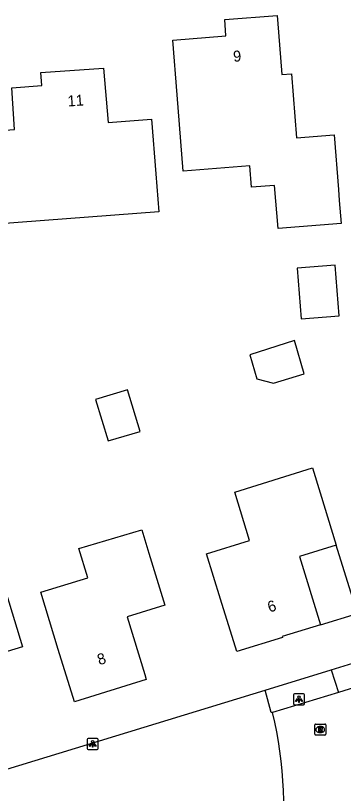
# Model space of a CAD drawing. Extents: x 157321 to 158827, y 386650 to 388532.
# Drawn here: x 158106.1 to 158136, y 387526.1 to 387597 of the extents above; entities that cross this region are included whole.
import ezdxf

# ---------------------------------------------------------------- set-up
doc = ezdxf.new("R2010")
doc.units = 0
for name, color, linetype in [('IMGEO_Groenvoorziening', 7, 'Continuous'), ('IMGEO_Lichtpunt', 7, 'Continuous'), ('IMGEO_Pand', 7, 'Continuous'), ('IMGEO_Pand_nummerreeks', 7, 'Continuous'), ('IMGEO_Pand_overbouw', 7, 'Continuous'), ('IMGEO_Rijbaan_lokaal_gesloten', 7, 'Continuous'), ('IMGEO_Rijbaan_lokaal_open', 7, 'Continuous'), ('IMGEO_Rioolput', 7, 'Continuous'), ('IMGEO_Voetpad_open', 7, 'Continuous')]:
    doc.layers.add(name, color=color, linetype=linetype)

msp = doc.modelspace()

# ---------------------------------------------------------------- linework, layer by layer
at = {"layer": 'IMGEO_Groenvoorziening'}
msp.add_lwpolyline([(158128.861, 387535.488), (158134.882, 387537.342)], dxfattribs=at)
at = {"layer": 'IMGEO_Lichtpunt'}
for p, q in [((158131.454, 387535.073), (158131.454, 387534.266)), ((158131.454, 387535.073), (158131.454, 387534.266)), ((158132.356, 387535.168), (158131.548, 387535.168)), ((158132.356, 387535.168), (158131.548, 387535.168)), ((158132.45, 387534.266), (158132.45, 387535.073)), ((158132.45, 387534.266), (158132.45, 387535.073)), ((158131.548, 387534.172), (158132.356, 387534.172)), ((158131.548, 387534.172), (158132.356, 387534.172)), ((158113.555, 387531.091), (158112.747, 387531.091)), ((158113.555, 387531.091), (158112.747, 387531.091)), ((158112.653, 387530.996), (158112.653, 387530.189)), ((158112.653, 387530.996), (158112.653, 387530.189)), ((158113.649, 387530.189), (158113.649, 387530.996)), ((158113.649, 387530.189), (158113.649, 387530.996)), ((158112.747, 387530.095), (158113.555, 387530.095)), ((158112.747, 387530.095), (158113.555, 387530.095))]:
    msp.add_line(p, q, dxfattribs=at)
for points in [[(158131.828, 387534.737), (158131.867, 387534.709), (158131.679, 387534.447), (158131.641, 387534.474), (158131.828, 387534.737)], [(158131.93, 387534.689), (158131.977, 387534.689), (158131.977, 387534.367), (158131.93, 387534.367), (158131.93, 387534.689)], [(158132.04, 387534.709), (158132.078, 387534.736), (158132.265, 387534.474), (158132.226, 387534.446), (158132.04, 387534.709)], [(158113.027, 387530.66), (158113.066, 387530.632), (158112.878, 387530.37), (158112.84, 387530.397), (158113.027, 387530.66)], [(158113.129, 387530.612), (158113.176, 387530.612), (158113.176, 387530.29), (158113.129, 387530.29), (158113.129, 387530.612)], [(158113.239, 387530.632), (158113.277, 387530.659), (158113.464, 387530.397), (158113.425, 387530.369), (158113.239, 387530.632)]]:
    msp.add_lwpolyline(points, dxfattribs=at)
for centre in [(158131.953, 387534.871), (158113.152, 387530.794)]:
    msp.add_circle(centre, 0.0994, dxfattribs=at)
for centre, start, end in [((158131.548, 387535.073), 90, 180), ((158131.548, 387535.073), 90, 180), ((158132.356, 387535.073), 0, 90), ((158132.356, 387535.073), 0, 90), ((158131.548, 387534.266), 180, 270), ((158131.548, 387534.266), 180, 270), ((158132.356, 387534.266), 270, 0), ((158132.356, 387534.266), 270, 360), ((158112.747, 387530.996), 90, 180), ((158112.747, 387530.996), 90, 180), ((158113.555, 387530.996), 0, 90), ((158113.555, 387530.996), 0, 90), ((158112.747, 387530.189), 180, 270), ((158112.747, 387530.189), 180, 270), ((158113.555, 387530.189), 270, 0), ((158113.555, 387530.189), 270, 360)]:
    msp.add_arc(centre, 0.0946, start, end, dxfattribs=at)
at = {"layer": 'IMGEO_Pand'}
for points in [[(158135.608, 387580.148), (158135.788, 387578.053), (158130.042, 387577.594), (158129.727, 387581.536), (158127.626, 387581.369), (158127.476, 387583.308), (158121.393, 387582.837), (158120.855, 387589.79), (158120.469, 387594.775), (158125.294, 387595.161), (158125.195, 387596.669), (158129.975, 387597.022), (158130.087, 387595.507), (158130.373, 387591.637), (158131.281, 387591.705), (158131.718, 387585.872), (158135.159, 387586.13), (158135.533, 387581.145), (158135.608, 387580.148)], [(158114.566, 387587.268), (158118.527, 387587.565), (158118.917, 387582.581), (158119.188, 387579.11), (158104.346, 387578.007), (158101.939, 387577.822), (158101.289, 387586.289), (158106.048, 387586.637), (158105.792, 387590.437), (158108.521, 387590.648), (158108.429, 387591.836), (158114.158, 387592.239), (158114.566, 387587.268)], [(158132.142, 387569.374), (158135.608, 387569.65), (158135.239, 387574.27), (158131.773, 387573.993), (158132.142, 387569.374)], [(158127.471, 387566.079), (158128.121, 387563.901), (158129.613, 387563.501), (158132.435, 387564.344), (158131.53, 387567.372), (158127.471, 387566.079)], [(158114.556, 387558.22), (158117.471, 387559.09), (158116.339, 387562.883), (158113.424, 387562.013), (158114.556, 387558.22)], [(158133.17, 387555.76), (158133.872, 387553.49), (158135.348, 387548.712), (158131.985, 387547.671), (158133.912, 387541.46), (158130.409, 387540.388), (158130.432, 387540.285), (158126.277, 387539.025), (158124.806, 387543.804), (158123.532, 387547.944), (158127.454, 387549.151), (158126.1, 387553.55), (158133.17, 387555.76)], [(158103.5, 387550.18), (158105.305, 387544.241), (158106.759, 387539.457), (158102.926, 387538.278), (158104.381, 387533.547), (158102.08, 387532.839), (158095.608, 387530.849), (158095.451, 387531.365), (158094.58, 387531.1), (158093.72, 387533.88), (158094.58, 387534.15), (158092.16, 387542.11), (158097.5, 387543.74), (158097.793, 387542.778), (158100.968, 387543.744), (158099.39, 387548.93), (158103.5, 387550.18)], [(158117.63, 387550.12), (158118.28, 387547.996), (158119.729, 387543.243), (158116.295, 387542.184), (158117.898, 387536.919), (158118.037, 387536.461), (158111.488, 387534.42), (158110.026, 387539.202), (158108.428, 387544.429), (158112.716, 387545.74), (158111.9, 387548.41), (158117.63, 387550.12)]]:
    msp.add_lwpolyline(points, dxfattribs=at)
at = {"layer": 'IMGEO_Pand_overbouw'}
msp.add_lwpolyline([(158135.348, 387548.712), (158131.985, 387547.671), (158133.912, 387541.46), (158137.267, 387542.499)], close=True, dxfattribs=at)
at = {"layer": 'IMGEO_Rijbaan_lokaal_gesloten'}
for points in [[(158137.494, 387535.889), (158135.539, 387535.291)], [(158135.539, 387535.291), (158129.549, 387533.453)]]:
    msp.add_lwpolyline(points, dxfattribs=at)
msp.add_arc((158092.168, 387524.668), 38.399, 351.76985, 13.22562, dxfattribs=at)
at = {"layer": 'IMGEO_Rijbaan_lokaal_open'}
for points in [[(158102.713, 387527.508), (158128.861, 387535.488)], [(158129.549, 387533.453), (158129.401, 387533.449), (158128.861, 387535.488)]]:
    msp.add_lwpolyline(points, dxfattribs=at)
at = {"layer": 'IMGEO_Rioolput'}
for p, q in [((158133.384, 387531.475), (158133.384, 387532.327)), ((158133.459, 387532.401), (158134.311, 387532.401)), ((158133.872, 387532.181), (158133.897, 387532.181)), ((158134.385, 387532.327), (158134.385, 387531.475)), ((158134.311, 387531.401), (158133.459, 387531.401)), ((158133.895, 387531.621), (158133.87, 387531.621))]:
    msp.add_line(p, q, dxfattribs=at)
for points in [[(158133.384, 387531.475), (158133.384, 387532.327)], [(158133.459, 387532.401), (158134.311, 387532.401)], [(158133.973, 387532.099), (158133.721, 387532.101), (158133.721, 387531.701)], [(158133.721, 387531.701), (158133.845, 387531.701), (158133.845, 387531.863), (158133.856, 387531.863)], [(158133.899, 387532.02), (158133.845, 387532.02), (158133.845, 387531.939)], [(158133.845, 387531.939), (158133.897, 387531.939)], [(158133.903, 387531.834), (158133.974, 387531.701), (158134.114, 387531.701), (158134.049, 387531.827)], [(158134.385, 387532.327), (158134.385, 387531.475)], [(158134.311, 387531.401), (158133.459, 387531.401)]]:
    msp.add_lwpolyline(points, dxfattribs=at)
for centre, radius, start, end in [((158133.461, 387532.325), 0.0765, 91.55205, 178.44795), ((158133.461, 387532.325), 0.0765, 91.55205, 178.44795), ((158133.855, 387531.81), 0.0533, 26.02933, 88.69889), ((158133.881, 387532.128), 0.19, 274.7715, 282.96867), ((158133.905, 387531.924), 0.0964, 77.00612, 93.18647), ((158133.919, 387531.981), 0.0378, 276.66336, 79.67722), ((158133.972, 387531.989), 0.109, 350.36119, 89.41601), ((158133.97, 387531.989), 0.112, 277.58423, 350.98172), ((158133.954, 387531.774), 0.108, 29.51342, 73.79051), ((158134.309, 387532.325), 0.0765, 1.55205, 88.44795), ((158134.309, 387532.325), 0.0765, 1.55205, 88.44795), ((158133.461, 387531.477), 0.0765, 181.55205, 268.44795), ((158133.461, 387531.477), 0.0765, 181.55205, 268.44795), ((158134.309, 387531.477), 0.0765, 271.55205, 358.44795), ((158134.309, 387531.477), 0.0765, 271.55205, 358.44795)]:
    msp.add_arc(centre, radius, start, end, dxfattribs=at)
for centre, major_axis, ratio, start_param, end_param in [((158133.871, 387531.901), (-0.387, 0.002), 0.722429, 4.712389, 7.853982), ((158133.896, 387531.901), (-0.39, 0.002), 0.717154, 1.570796, 4.712389)]:
    msp.add_ellipse(centre, major_axis=major_axis, ratio=ratio, start_param=start_param, end_param=end_param, dxfattribs=at)
at = {"layer": 'IMGEO_Voetpad_open'}
for points in [[(158134.882, 387537.342), (158138.425, 387538.432)], [(158134.882, 387537.342), (158135.539, 387535.291)]]:
    msp.add_lwpolyline(points, dxfattribs=at)

# ---------------------------------------------------------------- texts
at = {"layer": 'IMGEO_Pand_nummerreeks'}
for s, rotation, p in [('9', 4.22359, (158125.981, 387592.8)), ('11', 4.02378, (158110.904, 387588.722)), ('6', 17.01534, (158129.262, 387542.568)), ('8', 17.30968, (158113.754, 387537.765))]:
    msp.add_text(s, height=1, rotation=rotation, dxfattribs=at).set_placement(p)

doc.saveas('drawing.dxf')
